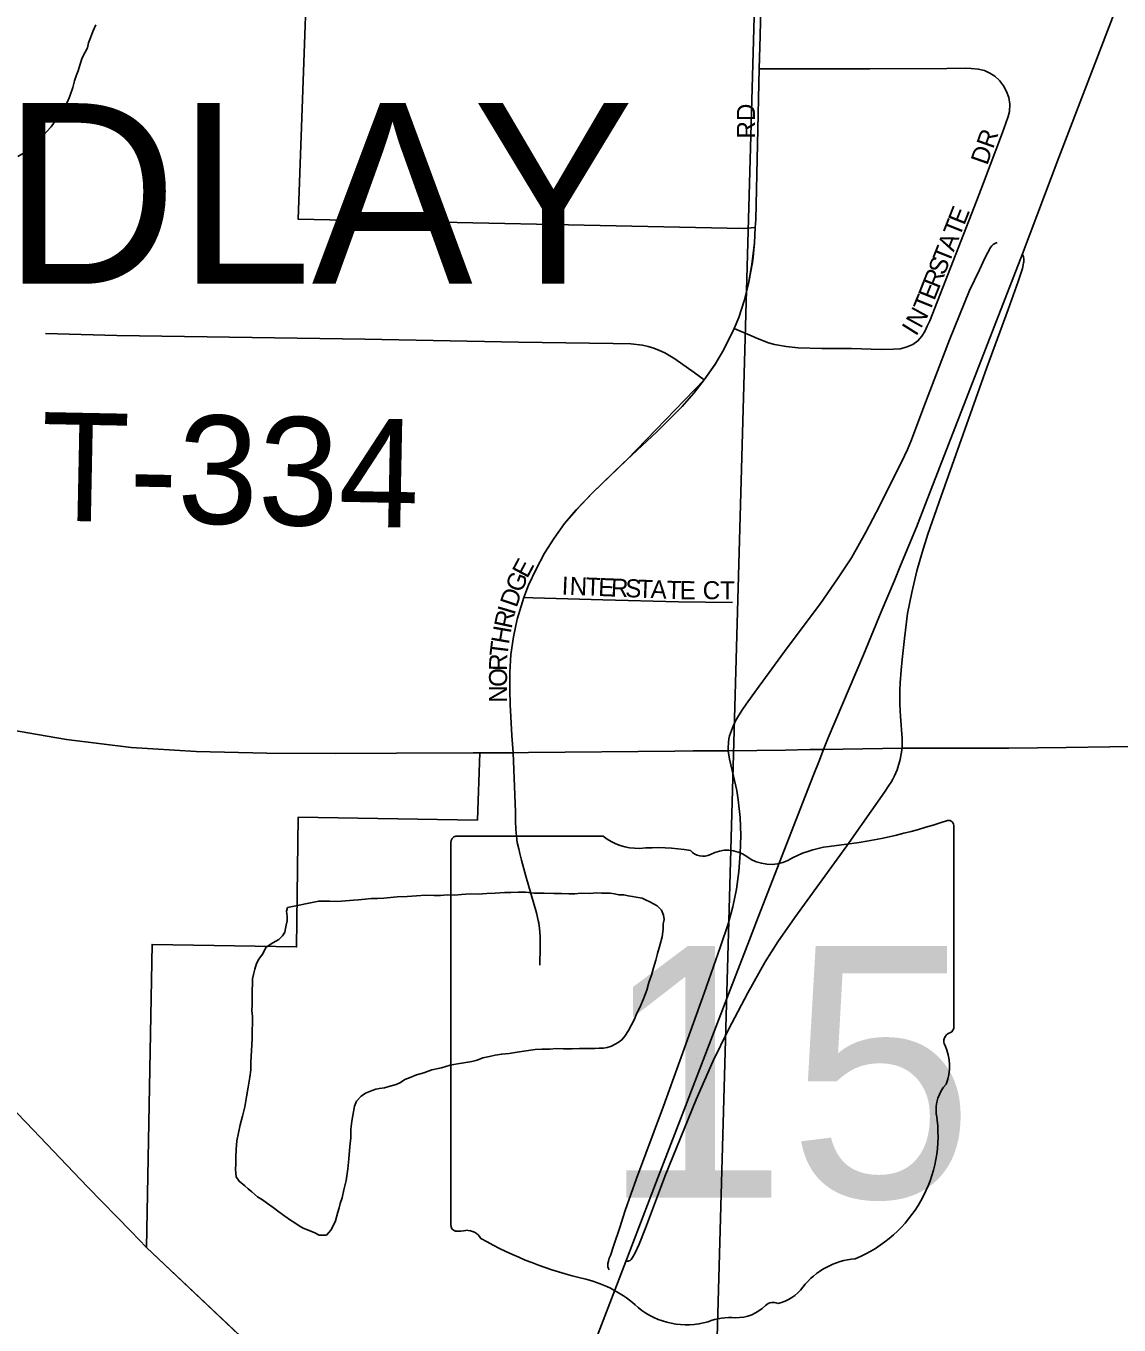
# Model space of a CAD drawing. Extents: x 1587405 to 1714697, y 1028970 to 1155083.
# Drawn here: x 1643944 to 1646970, y 1114685 to 1118281 of the extents above; entities that cross this region are included whole.
import ezdxf

# ---------------------------------------------------------------- set-up
doc = ezdxf.new("R2010")
doc.units = 0
for name, color, linetype in [('GM_X_City_Street', 7, 'Continuous'), ('GM_X_City_Street_Text', 7, 'Continuous'), ('GM_X_Corporation', 7, 'Continuous'), ('GM_X_Corporation_Text', 7, 'Continuous'), ('GM_X_County_Road', 7, 'Continuous'), ('GM_X_Interchange_Ramps', 7, 'Continuous'), ('GM_X_Interstate_Route', 7, 'Continuous'), ('GM_X_Minor_Lake', 7, 'Continuous'), ('GM_X_Minor_River', 7, 'Continuous'), ('GM_X_Section', 7, 'Continuous'), ('GM_X_State_Location', 7, 'Continuous'), ('GM_X_State_Route', 7, 'Continuous'), ('GM_X_State_Shield', 7, 'Continuous'), ('GM_X_Township_Road', 7, 'Continuous'), ('GM_X_Township_Road_Text', 7, 'Continuous'), ('GM_X_US_Route', 7, 'Continuous')]:
    doc.layers.add(name, color=color, linetype=linetype)

msp = doc.modelspace()

# ---------------------------------------------------------------- linework, layer by layer
at = {"layer": 'GM_X_City_Street'}
for points in [[(1645974.2, 1118162.4), (1645976.4, 1118254), (1645984.5, 1118614.8), (1645984, 1118713), (1645983, 1118735.2)], [(1645904.2, 1117443), (1645954, 1117422.1), (1645969.1, 1117415.8), (1646000.1, 1117403.8), (1646016.2, 1117399.2), (1646048.9, 1117393.1), (1646081.8, 1117389.9), (1646147.7, 1117387.7), (1646229.8, 1117387.8), (1646311.9, 1117385.5), (1646345.4, 1117386.1), (1646364.3, 1117387.4), (1646380.7, 1117391.5), (1646398.9, 1117398.8), (1646413.1, 1117408.9), (1646424.5, 1117422.1), (1646432.7, 1117435.3), (1646439.2, 1117449.7), (1646446.4, 1117464.8), (1646575.3, 1117795.9), (1646594.5, 1117847), (1646647.7, 1117986.4), (1646656.9, 1118011.7), (1646663.3, 1118030), (1646666.5, 1118044.2), (1646667.4, 1118064.7), (1646664.6, 1118082.9), (1646658.7, 1118099.8), (1646650.5, 1118114.9), (1646639.1, 1118129.5), (1646626.3, 1118141.8), (1646612.1, 1118150.5), (1646597.5, 1118157.3), (1646580.2, 1118161.4), (1646560.4, 1118163.1), (1646543.7, 1118164.1), (1646493.7, 1118163.5), (1646280.2, 1118161.9), (1646017.7, 1118162.3), (1645974.2, 1118162.4)], [(1645963.1, 1117722.6), (1645964.2, 1117745.5), (1645974.2, 1118162.4)], [(1645904.2, 1117443), (1645917.1, 1117473.7), (1645932.4, 1117520), (1645944.1, 1117567.4), (1645955.9, 1117631.7), (1645961.3, 1117680.2), (1645963.1, 1117722.6)], [(1645822, 1117301.2), (1645851.1, 1117343), (1645876.1, 1117385), (1645904.2, 1117443)], [(1645322.6, 1116698.9), (1645335.5, 1116732.4), (1645356.1, 1116777.4), (1645379.6, 1116821.1), (1645405.9, 1116863.1), (1645435.2, 1116903.1), (1645467.1, 1116940.9), (1645512.7, 1116988.6), (1645598.2, 1117071.4), (1645607, 1117080), (1645691.1, 1117158.5), (1645760.5, 1117227.8), (1645793, 1117264.3), (1645822, 1117301.2)], [(1645292.7, 1116268.9), (1645289.5, 1116317), (1645284.9, 1116402.9), (1645283.4, 1116442), (1645283.7, 1116491.4), (1645286.7, 1116540.9), (1645293.3, 1116590), (1645303.7, 1116638.5), (1645322.6, 1116698.9)], [(1645322.6, 1116698.9), (1645346.8, 1116698.2), (1645540.7, 1116692.2), (1645750.8, 1116686.4), (1645899.9, 1116684.8)], [(1645367, 1115680.7), (1645367.2, 1115731.4), (1645367.2, 1115753.1), (1645367.2, 1115761.3), (1645366.8, 1115771.1), (1645365.7, 1115783.7), (1645364.7, 1115790), (1645363.4, 1115797.6), (1645362, 1115804.4), (1645357.2, 1115826), (1645327.5, 1115927), (1645316.1, 1115971.4), (1645311.3, 1115990.3), (1645308.1, 1116002.5), (1645304.3, 1116020.8), (1645303.1, 1116029.2), (1645301.6, 1116040), (1645300.9, 1116045.7), (1645300.2, 1116058), (1645300, 1116063.8), (1645299.6, 1116072.6), (1645298.8, 1116105.6), (1645292.7, 1116268.9)]]:
    msp.add_lwpolyline(points, dxfattribs=at)
at = {"layer": 'GM_X_Corporation'}
msp.add_lwpolyline([(1644617.7, 1114578.2), (1644277.3, 1114899.2), (1644293, 1115738.1), (1644693.1, 1115731.3), (1644697.2, 1116090.5), (1645193.7, 1116082.7), (1645200.4, 1116269), (1645292.7, 1116268.9), (1645289.5, 1116317), (1645284.9, 1116402.8), (1645283.4, 1116442), (1645283.7, 1116491.4), (1645286.7, 1116540.9), (1645293.3, 1116590), (1645303.7, 1116638.5), (1645322.6, 1116698.9), (1645335.5, 1116732.4), (1645356.1, 1116777.4), (1645379.5, 1116821.1), (1645405.9, 1116863.1), (1645435.2, 1116903.1), (1645467.1, 1116941), (1645512.6, 1116988.6), (1645607.1, 1117080), (1645822, 1117301.2), (1645852.2, 1117344.9), (1645876.1, 1117385), (1645904.2, 1117443), (1645917.1, 1117473.7), (1645932.4, 1117520), (1645944.1, 1117567.5), (1645953.8, 1117620.5), (1645961.3, 1117680.2), (1645963.1, 1117722.6), (1645929.3, 1117720.3), (1644698, 1117745.7), (1644737.2, 1118844.7)], dxfattribs=at)
at = {"layer": 'GM_X_County_Road'}
for points in [[(1643708.1, 1116369.6), (1643708.3, 1116320.8), (1643708.6, 1116238.5), (1643708, 1116090.8), (1643706.5, 1115713.1), (1643706.1, 1115614.7), (1643708.9, 1115565.9), (1643713.7, 1115533.9), (1643717.3, 1115518.2), (1643722.1, 1115502.9), (1643727.8, 1115487.8), (1643734.5, 1115473.3), (1643742.4, 1115459.4), (1643751.6, 1115446.4), (1643772.8, 1115421.9), (1643944.4, 1115245.3), (1644114.3, 1115067), (1644235.3, 1114943.9), (1644277.3, 1114899.2)], [(1644277.3, 1114899.2), (1644553.3, 1114639.5)]]:
    msp.add_lwpolyline(points, dxfattribs=at)
at = {"layer": 'GM_X_Interchange_Ramps'}
for points in [[(1646633.1, 1117681.1), (1646625.8, 1117679), (1646621.5, 1117676.2), (1646617.6, 1117672.3), (1646614.6, 1117667.7), (1646599.6, 1117639.9), (1646583.6, 1117606.1), (1646556.5, 1117548.7), (1646500.8, 1117411.8), (1646429.7, 1117226.6), (1646395.5, 1117135.2), (1646384.1, 1117108.3), (1646375.9, 1117090.9), (1646307.5, 1116953.1), (1646269.3, 1116879.4), (1646229.2, 1116808.5), (1646192.7, 1116753.2), (1646143.5, 1116681.8), (1646051.2, 1116559.2), (1645966.8, 1116443.1), (1645937.9, 1116403.2), (1645925.7, 1116386.3), (1645913.7, 1116366.7), (1645906.7, 1116353.4), (1645901.7, 1116342.4), (1645896.9, 1116330.2), (1645891.8, 1116315.5), (1645889.9, 1116307.7), (1645888.7, 1116297.7), (1645887.7, 1116282.2), (1645887.8, 1116274.3)], [(1646369.8, 1116281.3), (1646369.6, 1116308.7), (1646364.9, 1116369.5), (1646363.3, 1116402.5), (1646363.6, 1116441.9), (1646364.4, 1116462.4), (1646366.9, 1116497.8), (1646369.8, 1116526.7), (1646375.8, 1116585), (1646384.9, 1116654.1), (1646396.1, 1116712.2), (1646410.7, 1116772.9), (1646425, 1116823.4), (1646440.7, 1116873.6), (1646477.2, 1116979.2), (1646603.9, 1117335.2), (1646662.7, 1117495.8), (1646690.5, 1117573.2), (1646702.5, 1117609.6), (1646705, 1117619.5), (1646705.9, 1117624.8), (1646706.2, 1117627.6), (1646706.3, 1117633.3), (1646706.1, 1117636.3), (1646705.2, 1117641.4), (1646704.1, 1117646.2), (1646702.5, 1117649.7)], [(1645604.5, 1114860.8), (1645609.2, 1114861.2), (1645611.1, 1114861.4), (1645612.9, 1114862.1), (1645616.4, 1114863.6), (1645618, 1114864.5), (1645619.4, 1114866), (1645621.7, 1114868.6), (1645623.4, 1114871.5), (1645629.3, 1114882.9), (1645641.4, 1114908.7), (1645659.5, 1114953.2), (1645698.1, 1115056.1), (1645712.9, 1115095.5), (1645799.4, 1115308.7), (1645845.9, 1115413.8), (1645888.8, 1115502.4), (1645942.1, 1115604.3), (1645990.8, 1115689.9), (1646025.8, 1115745.4), (1646072.7, 1115812.8), (1646216.6, 1116011.1), (1646321.1, 1116159.7), (1646333.1, 1116178), (1646339.4, 1116187.7), (1646343.6, 1116195.9), (1646348.3, 1116205.1), (1646355.5, 1116221.7), (1646364, 1116250.6), (1646369.8, 1116281.3)]]:
    msp.add_lwpolyline(points, dxfattribs=at)
at = {"layer": 'GM_X_Interstate_Route'}
for points in [[(1646348.2, 1116745.6), (1646365.5, 1116787.1), (1646409, 1116893.7), (1646450.2, 1116998.3), (1646702.5, 1117649.7), (1646803.8, 1117917), (1647056.7, 1118575.8), (1647183.9, 1118907.8)], [(1646138.7, 1116244.1), (1646152.2, 1116278.1), (1646164.9, 1116310.3), (1646262.2, 1116539.7), (1646311.9, 1116658.7), (1646348.2, 1116745.6)], [(1645966.3, 1115801.5), (1646093.6, 1116129.1), (1646124.9, 1116209.2), (1646138.7, 1116244.1)], [(1645564.7, 1114757.2), (1645604.5, 1114860.8), (1645689.1, 1115080.1), (1645760.6, 1115266.4), (1645893.6, 1115612.8), (1645946.6, 1115750.8), (1645966.3, 1115801.5)], [(1644917.1, 1111741.6), (1644934.5, 1112706), (1644939, 1112821.1), (1644946, 1112919.6), (1644954.7, 1113001.5), (1644966.8, 1113083), (1644982.3, 1113163.8), (1645001.3, 1113244), (1645023.4, 1113323.3), (1645053.9, 1113417.3), (1645098.7, 1113541), (1645160.1, 1113701.5), (1645233.4, 1113893.1), (1645333.5, 1114154.8), (1645457.2, 1114477), (1645564.7, 1114757.2)]]:
    msp.add_lwpolyline(points, dxfattribs=at)
at = {"layer": 'GM_X_Minor_Lake'}
for points in [[(1645045.7, 1115383.1), (1645067.9, 1115390.7), (1645094.1, 1115396.2), (1645118.3, 1115403.7), (1645138.5, 1115407.3), (1645156.6, 1115410.9), (1645178.7, 1115414.5), (1645192.9, 1115418.2), (1645209, 1115423.9), (1645227.2, 1115427.6), (1645243.3, 1115431.3), (1645261.4, 1115434.9), (1645281.5, 1115436.5), (1645303.7, 1115440.1), (1645354, 1115447.1), (1645372.1, 1115448.7), (1645394.1, 1115448.3), (1645412.2, 1115449.9), (1645432.3, 1115449.5), (1645456.4, 1115449), (1645476.5, 1115450.6), (1645492.5, 1115450.3), (1645506.6, 1115450), (1645518.6, 1115449.8), (1645530.7, 1115451.5), (1645542.7, 1115451.3), (1645552.8, 1115453.1), (1645564.9, 1115456.9), (1645583.1, 1115466.5), (1645593.3, 1115474.3), (1645601.6, 1115484.2), (1645611.9, 1115500), (1645620.3, 1115515.9), (1645628.6, 1115531.8), (1645635, 1115547.7), (1645643.3, 1115563.6), (1645653.8, 1115587.4), (1645662.4, 1115611.3), (1645668.8, 1115633.3), (1645675.3, 1115653.2), (1645681.7, 1115673.1), (1645688.2, 1115695.1), (1645692.5, 1115713), (1645699, 1115735), (1645705.5, 1115758.9), (1645708, 1115780.9), (1645708.3, 1115795), (1645710.5, 1115806.9), (1645708.8, 1115819), (1645703, 1115833.2), (1645691.2, 1115845.4), (1645671.4, 1115855.9), (1645659.5, 1115862.1), (1645649.5, 1115866.3), (1645633.5, 1115868.7), (1645623.5, 1115870.9), (1645611.5, 1115873.1), (1645599.5, 1115875.4), (1645585.5, 1115875.7), (1645573.5, 1115877.9), (1645561.5, 1115880.1), (1645549.5, 1115880.4), (1645537.4, 1115880.6), (1645523.4, 1115880.9), (1645505.3, 1115879.3), (1645481.2, 1115879.8), (1645463.1, 1115878.1), (1645447.1, 1115878.4), (1645427, 1115878.9), (1645405, 1115879.3), (1645378.9, 1115879.8), (1645350.8, 1115880.4), (1645326.8, 1115882.9), (1645306.7, 1115883.3), (1645286.6, 1115881.7), (1645268.6, 1115882.1), (1645242.5, 1115880.6), (1645220.3, 1115879), (1645196.2, 1115877.5), (1645174.2, 1115878), (1645150.1, 1115876.4), (1645130, 1115874.8), (1645109.9, 1115875.2), (1645091.8, 1115873.6), (1645073.8, 1115874), (1645049.7, 1115874.5), (1645025.6, 1115872.9), (1644999.5, 1115871.4), (1644971.3, 1115870), (1644953.2, 1115868.4), (1644935.1, 1115866.8), (1644917.1, 1115865.1), (1644901, 1115865.4), (1644882.9, 1115863.8), (1644864.8, 1115862.1), (1644850.7, 1115860.4), (1644806.5, 1115857.3), (1644784.5, 1115857.8), (1644770.4, 1115858), (1644754.4, 1115858.4), (1644667.7, 1115840.1)], [(1644667.7, 1115840.1), (1644665.5, 1115830.1), (1644667.2, 1115816), (1644667, 1115804), (1644664.7, 1115792), (1644662.5, 1115782), (1644660.3, 1115772), (1644654.1, 1115762.1), (1644643.8, 1115752.3), (1644627.6, 1115742.6), (1644609.3, 1115730.9), (1644598.9, 1115711.1), (1644588.5, 1115697.2), (1644582.3, 1115685.3), (1644577.9, 1115669.4), (1644573.6, 1115655.4), (1644571.4, 1115643.4), (1644571.1, 1115629.4), (1644570.7, 1115611.3), (1644570.3, 1115589.3), (1644569.9, 1115571.2), (1644569.6, 1115555.2), (1644571.2, 1115539.1), (1644570.9, 1115521.1), (1644570.4, 1115499), (1644570, 1115477), (1644566.7, 1115412.8), (1644566.2, 1115390.8), (1644563.8, 1115370.8), (1644559.2, 1115342.8), (1644554.7, 1115316.8), (1644550.1, 1115288.8), (1644543.5, 1115262.9), (1644537, 1115238.9), (1644532.6, 1115217), (1644528.1, 1115195), (1644525.6, 1115171), (1644525.1, 1115148.9), (1644524.8, 1115130.9), (1644524.4, 1115114.8), (1644526, 1115094.7), (1644533.8, 1115082.6), (1644549.6, 1115070.2), (1644559.5, 1115062), (1644569.4, 1115053.7), (1644585.1, 1115039.4), (1644599, 1115031.1), (1644612.8, 1115020.8), (1644628.7, 1115010.4), (1644644.5, 1114998.1), (1644660.3, 1114985.7), (1644676.1, 1114975.4), (1644688, 1114967.1), (1644699.9, 1114958.8), (1644711.8, 1114952.6), (1644727.7, 1114946.2), (1644743.6, 1114939.9), (1644755.5, 1114933.6), (1644775.6, 1114933.2), (1644787.9, 1114947), (1644796.3, 1114962.9), (1644800.5, 1114972.8), (1644807, 1114996.8), (1644811.2, 1115008.7), (1644813.5, 1115020.7), (1644819.8, 1115036.6), (1644824.3, 1115058.6), (1644830.9, 1115084.6), (1644835.5, 1115116.6), (1644838.1, 1115144.6), (1644840.8, 1115178.6), (1644843.3, 1115202.7), (1644843.8, 1115226.7), (1644846.2, 1115248.7), (1644848.6, 1115264.7), (1644853.1, 1115290.7), (1644859.4, 1115304.6), (1644871.8, 1115318.4), (1644884, 1115326.2), (1644902.2, 1115333.9), (1644912.3, 1115337.7), (1644922.3, 1115339.5), (1644936.4, 1115341.2), (1644948.5, 1115344.9), (1644968.7, 1115350.6), (1644980.9, 1115356.3), (1644993.1, 1115364.1), (1645007.3, 1115369.8), (1645025.5, 1115377.5), (1645045.7, 1115383.1)]]:
    msp.add_lwpolyline(points, dxfattribs=at)
at = {"layer": 'GM_X_Minor_River'}
msp.add_lwpolyline([(1643921.6, 1117919.1), (1643950.1, 1117936.6), (1643968.5, 1117956.3), (1643986.9, 1117972), (1644001.3, 1117987.7), (1644013.6, 1118001.5), (1644021.9, 1118013.4), (1644032.2, 1118025.2), (1644042.5, 1118039.1), (1644050.8, 1118054.9), (1644059.2, 1118070.8), (1644065.5, 1118086.7), (1644074, 1118110.6), (1644078.4, 1118128.6), (1644082.7, 1118142.5), (1644089, 1118156.4), (1644093.4, 1118172.4), (1644099.8, 1118192.3), (1644108.1, 1118208.2), (1644114.4, 1118220.1), (1644116.7, 1118234.1), (1644123, 1118248), (1644129.4, 1118265.9), (1644137.8, 1118283.8)], dxfattribs=at)
at = {"layer": 'GM_X_Section'}
for points in [[(1640675, 1119006), (1645977.3, 1118932.5), (1645830.1, 1113663.1), (1640585.8, 1113725.9)], [(1645977.3, 1118932.5), (1651252.7, 1118939.3), (1651255.5, 1118849.2), (1651155.1, 1113643.3), (1645830.1, 1113663.1)]]:
    msp.add_lwpolyline(points, close=True, dxfattribs=at)
at = {"layer": 'GM_X_State_Route'}
msp.add_lwpolyline([(1645887.8, 1116274.3), (1645891.5, 1116251.2), (1645903.1, 1116204.4), (1645911.9, 1116164.7), (1645916, 1116138.5), (1645920.8, 1116089.2), (1645922.6, 1116039.6), (1645921.5, 1115990.1), (1645917.5, 1115940.6), (1645910.6, 1115891.5), (1645900.6, 1115842.8), (1645887.6, 1115795), (1645866.8, 1115732.1), (1645821.5, 1115603.8), (1645754.4, 1115415.6), (1645709.3, 1115290.3), (1645633.8, 1115090.6), (1645602.6, 1115001.5), (1645587.7, 1114954.9), (1645571.9, 1114906.1), (1645561.8, 1114877.2), (1645558.8, 1114869.3), (1645556.4, 1114861.6), (1645555, 1114854.7), (1645554.7, 1114849.2), (1645555.3, 1114845.7), (1645555.8, 1114843.1), (1645556.6, 1114841), (1645558.6, 1114837.4)], dxfattribs=at)
at = {"layer": 'GM_X_State_Shield'}
for p, q in [((1646512.8, 1115511.3), (1646512.8, 1116064.1)), ((1645120.6, 1116019.7), (1645120.6, 1114963.1)), ((1645542, 1116037.9), (1645134.3, 1116037.9)), ((1646512.6, 1115511.4), (1646512.8, 1115511.3))]:
    msp.add_line(p, q, dxfattribs=at)
for centre, radius, start, end in [((1646016.9, 1117478.4), 1476.4, 275.8445, 288.9065), ((1646497.3, 1116066.3), 15.5, 351.8621, 97.738), ((1645136.6, 1116021.9), 16.1, 98.1301, 188.1301), ((1645639.1, 1116160.5), 156.4, 231.6195, 271.1119), ((1645691, 1115444.7), 561.6, 80.4867, 94.9883), ((1646205.2, 1115715.1), 297, 97.3462, 120.7689), ((1645818.5, 1116027.4), 45.1, 219.7921, 297.1024), ((1645884.7, 1115905.3), 93.8, 54.4667, 119.1411), ((1646005.8, 1116072.8), 112.9, 233.8562, 294.8282), ((1646496.2, 1115509.2), 16.6, 289.6038, 7.7341), ((1646509.2, 1115470.7), 24, 107.944, 210.337), ((1646356.6, 1115400.9), 144, 340.033, 23.6496), ((1646568.3, 1115280), 104.8, 136.8065, 186.9296), ((1646099.6, 1115209.7), 369.3, 292.3089, 8.9858), ((1645136.7, 1114960.7), 16.3, 171.9584, 258.3066), ((1645139.2, 1115068.8), 124.2, 267.339, 280.6039), ((1645164.6, 1114902.1), 44.8, 29.7484, 93.2717), ((1645729.9, 1115851.4), 1066.1, 240.4129, 257.1985), ((1646255.3, 1114666.4), 202.2, 94.4031, 142.5768), ((1645412, 1114488.4), 333.6, 47.1842, 75.836), ((1645999, 1114860.6), 119.3, 282.8732, 323.2771), ((1646012.6, 1114715.4), 31.8, 65.7517, 132.6484), ((1645772.8, 1114896.8), 211.7, 230.7004, 286.2918), ((1645910.5, 1114817.7), 112.8, 268.777, 315.5493), ((1645895.1, 1114531.5), 173.9, 85.6951, 111.2099)]:
    msp.add_arc(centre, radius, start, end, dxfattribs=at)
at = {"layer": 'GM_X_Township_Road'}
msp.add_lwpolyline([(1643997.9, 1117429.1), (1644195.5, 1117424.4), (1644882.4, 1117413.9), (1645307.6, 1117405.5), (1645569.3, 1117402), (1645618.4, 1117400.8), (1645650.8, 1117397), (1645666.8, 1117393.5), (1645682.4, 1117388.8), (1645697.7, 1117382.9), (1645712.5, 1117375.9), (1645740.6, 1117359.3), (1645793.8, 1117321.4), (1645822, 1117301.2)], dxfattribs=at)
at = {"layer": 'GM_X_US_Route'}
for points in [[(1643708.1, 1116369.6), (1643846.8, 1116341.6), (1644056.7, 1116305.7), (1644235.1, 1116283.2), (1644414.8, 1116272.6), (1644611.2, 1116268), (1644800.7, 1116267.2)], [(1644800.7, 1116267.2), (1644970, 1116267.8)], [(1644970, 1116267.8), (1645181.6, 1116268.5)], [(1645181.6, 1116268.5), (1645292.7, 1116268.9), (1645334.9, 1116269.3)], [(1645334.9, 1116269.3), (1645740.3, 1116273.5)], [(1645740.3, 1116273.5), (1645790.8, 1116274), (1645887.8, 1116274.3)], [(1645887.8, 1116274.3), (1646046.7, 1116276.5)], [(1646046.7, 1116276.5), (1646113.9, 1116277.5), (1646152.2, 1116278.1), (1646369.8, 1116281.3), (1646654.9, 1116281.8)], [(1646654.9, 1116281.8), (1646665.3, 1116281.8), (1646823.9, 1116283.9)], [(1646823.9, 1116283.9), (1646944.8, 1116285.4), (1647235.7, 1116286.3)]]:
    msp.add_lwpolyline(points, dxfattribs=at)

# ---------------------------------------------------------------- texts
at = {"layer": 'GM_X_City_Street_Text'}
for s, rotation, p in [('RD', 90, (1645962.2, 1117969.3)), ('DR', 70.5606, (1646605.1, 1117893.2)), ('E', 68.3406, (1646541.5, 1117727.2)), ('T', 68.3393, (1646528.5, 1117694.5)), ('A', 68.3318, (1646512.3, 1117653.6)), ('T', 68.3393, (1646499.3, 1117620.9)), ('S', 68.3058, (1646486.3, 1117588.2)), ('R', 68.3294, (1646471.7, 1117551.4)), ('E', 68.3226, (1646458.7, 1117518.7)), ('T', 68.0259, (1646445.4, 1117485.8)), ('N', 61.2094, (1646421.4, 1117441.3)), ('I', 57.8741, (1646408.1, 1117420)), ('E', 62.0175, (1645331.7, 1116749.4)), ('G', 68.5842, (1645316.3, 1116709.8)), ('D', 71.2886, (1645302.4, 1116668.7)), ('I', 357.6832, (1645426.4, 1116707.1)), ('N', 357.6823, (1645448.4, 1116706.2)), ('T', 357.6927, (1645492.4, 1116704.4)), ('E', 357.6766, (1645527.5, 1116703)), ('R', 357.6889, (1645562.7, 1116701.6)), ('S', 357.6766, (1645602.3, 1116700)), ('T', 357.6927, (1645637.4, 1116698.5)), ('A', 357.6823, (1645672.6, 1116697.1)), ('T', 358.1212, (1645717, 1116695.3)), ('E', 359.6308, (1645753.6, 1116694.1)), ('CT', 0, (1645817.6, 1116693.9)), ('R', 77.8136, (1645288.1, 1116610.4)), ('I', 73.3342, (1645296.2, 1116648.1)), ('H', 80.1389, (1645280.7, 1116567.5)), ('T', 83.1257, (1645276.6, 1116533.3)), ('R', 88.9314, (1645275.9, 1116495)), ('O', 89.8907, (1645275.9, 1116451.2)), ('N', 89.8907, (1645275.8, 1116407.2))]:
    msp.add_text(s, height=50, rotation=rotation, dxfattribs=at).set_placement(p)
at = {"layer": 'GM_X_Corporation_Text'}
msp.add_text('FINDLAY', height=500, rotation=0, dxfattribs=at).set_placement((1642803.4, 1117567.2))
at = {"layer": 'GM_X_State_Location'}
for s in ['s', 'r']:
    msp.add_text(s, height=1, dxfattribs=at).set_placement((1645801, 1115421.1))
msp.add_text('15', height=1, rotation=0, dxfattribs=at).set_placement((1645549.2, 1115348.4))
at = {"layer": 'GM_X_State_Shield'}
msp.add_text('15', height=696.1, dxfattribs=at).set_placement((1645535.1, 1115037.6))
at = {"layer": 'GM_X_Township_Road_Text'}
msp.add_text('T-334', height=300, rotation=358.8684, dxfattribs=at).set_placement((1643982.7, 1116912.2))

doc.saveas('drawing.dxf')
